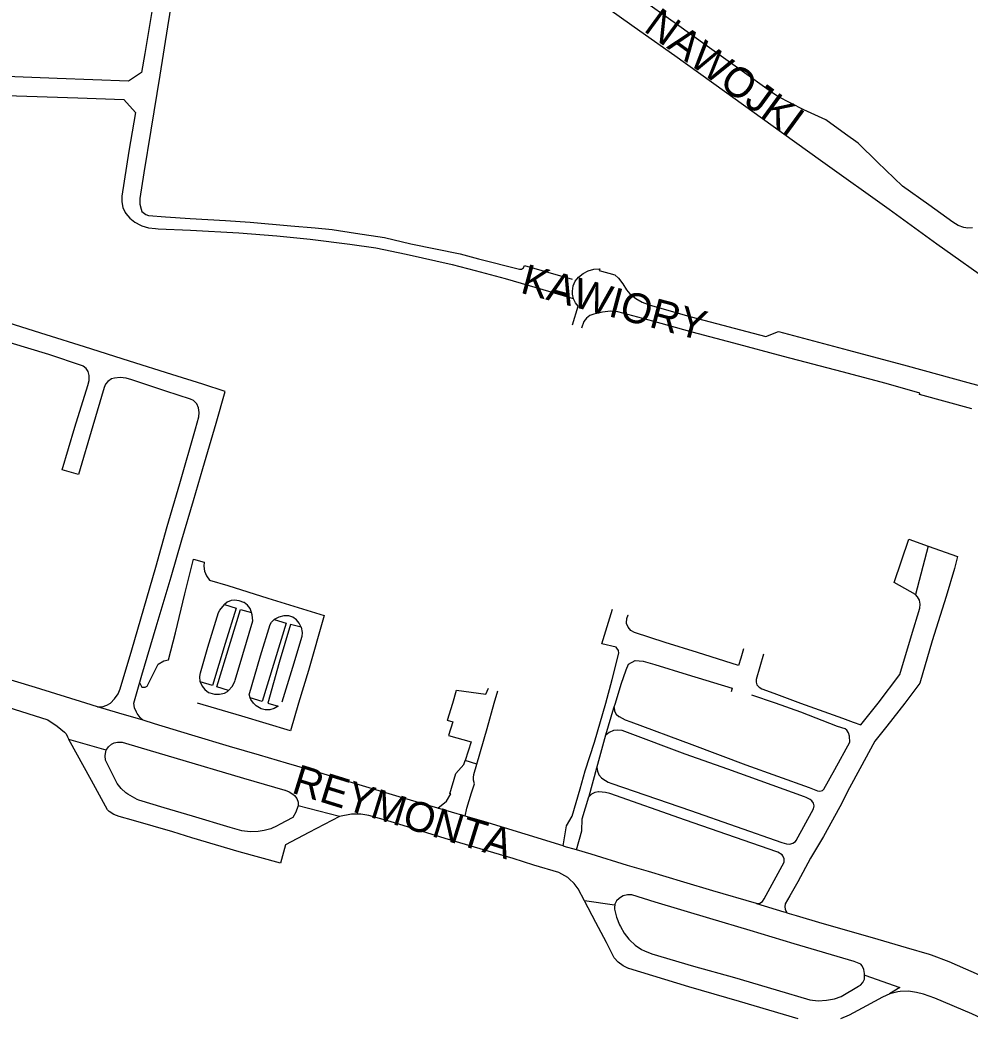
# Model space of a CAD drawing. Extents: x -304109 to -273954, y 21500 to 39796.
# Drawn here: x -295564.3 to -295246.4, y 32394.5 to 32728.8 of the extents above; entities that cross this region are included whole.
import ezdxf

# ---------------------------------------------------------------- set-up
doc = ezdxf.new("R2010")
doc.units = 0
doc.layers.add('krawedzie_ulic', color=7, linetype='Continuous')
doc.layers.add('nazwy_ulic', color=7, linetype='Continuous')

msp = doc.modelspace()

# ---------------------------------------------------------------- linework, layer by layer
at = {"layer": 'krawedzie_ulic'}
for points in [[(-295512.209, 32743.043), (-295518.112, 32743.657), (-295519.82, 32733.658), (-295522.527, 32717.502), (-295523.651, 32711.141), (-295527.953, 32708.312), (-295551.858, 32709.215), (-295577.488, 32710.146)], [(-295512.209, 32743.043), (-295514.938, 32726.455), (-295517.543, 32710.224), (-295520.514, 32691.83), (-295522.904, 32677.531), (-295524.241, 32668.932), (-295524.215, 32667.13), (-295523.793, 32665.377), (-295523.498, 32664.669), (-295522.178, 32663.669), (-295521.302, 32663.239), (-295515.655, 32662.877), (-295507.312, 32662.308), (-295495.536, 32661.639), (-295487.244, 32661.094), (-295473.608, 32659.881), (-295465.544, 32659.208), (-295459.819, 32658.542), (-295452.031, 32657.359), (-295442.36, 32655.885), (-295433.472, 32653.821), (-295416.999, 32650.395), (-295410.86, 32648.766), (-295397.106, 32645.293), (-295396.445, 32645.298), (-295395.813, 32645.811), (-295395.514, 32646.55), (-295379.49, 32642.002)], [(-295237.991, 32639.819), (-295257.438, 32653.742), (-295273.486, 32665.277), (-295295.59, 32681.135), (-295309.491, 32691.061), (-295328.555, 32704.784), (-295345.166, 32716.721), (-295356.818, 32725.014), (-295373.351, 32736.825)], [(-295245.567, 32659.139), (-295247.103, 32659.058), (-295248.474, 32659.302), (-295250.385, 32659.983), (-295252.125, 32661.025), (-295260.175, 32666.831), (-295268.966, 32673.164), (-295277.286, 32681.178), (-295283.788, 32687.504), (-295288.004, 32690.469), (-295294.573, 32695.321), (-295301.944, 32698.668), (-295310.696, 32703.146), (-295312.842, 32704.629), (-295323.447, 32712.167), (-295334.333, 32720.034), (-295344.605, 32727.321), (-295357.229, 32736.343)], [(-295579.364, 32703.859), (-295561.959, 32703.215), (-295544.947, 32702.638), (-295529.536, 32702.074), (-295525.59, 32697.786), (-295527.888, 32684.86), (-295530.272, 32669.723), (-295530.263, 32667.848), (-295529.858, 32666.016), (-295529.075, 32664.312), (-295528.858, 32663.966), (-295527.491, 32662.356), (-295525.846, 32661.031), (-295523.982, 32660.039), (-295523.541, 32659.867), (-295521.315, 32659.177), (-295519.003, 32658.877), (-295518.042, 32658.869), (-295507.233, 32658.395), (-295491.109, 32657.532), (-295478.364, 32656.439), (-295467.144, 32655.384), (-295453.937, 32653.71), (-295445.234, 32652.458), (-295435.049, 32650.328), (-295419.719, 32646.867), (-295411.951, 32644.87), (-295401.966, 32642.205), (-295386.628, 32637.677), (-295379.129, 32635.461)], [(-295379.355, 32626.682), (-295377.543, 32632.896), (-295378.431, 32633.992), (-295379.119, 32635.432), (-295379.429, 32636.997), (-295379.446, 32637.995), (-295379.161, 32639.69), (-295378.493, 32641.273), (-295377.353, 32642.654), (-295375.841, 32643.887), (-295374.11, 32644.788), (-295372.232, 32645.317), (-295370.285, 32645.454), (-295370.459, 32644.843), (-295365.263, 32643.436), (-295364.021, 32642.285), (-295362.539, 32640.447), (-295361.388, 32638.385), (-295360.184, 32637.098), (-295358.231, 32635.506), (-295356.051, 32634.242), (-295353.699, 32633.339), (-295349.521, 32632.101), (-295339.637, 32629.385), (-295314.675, 32622.747), (-295310.441, 32624.432), (-295287.083, 32618.214), (-295267.444, 32612.983), (-295247.065, 32607.352), (-295230.176, 32602.734)], [(-295245.757, 32598.596), (-295263.231, 32603.336), (-295263.158, 32603.794), (-295274.444, 32607.008), (-295289.116, 32610.957), (-295308.78, 32616.086), (-295325.413, 32620.528), (-295339.346, 32624.254), (-295352.516, 32627.911), (-295362.604, 32630.626), (-295364.256, 32631.015), (-295366.65, 32631.229), (-295369.378, 32630.949), (-295372.211, 32630.27), (-295372.306, 32630.25), (-295373.618, 32629.752), (-295374.738, 32628.905), (-295375.575, 32627.779), (-295376.398, 32625.511)], [(-295523.118, 32494.264), (-295524.117, 32495.182), (-295525.078, 32496.552), (-295525.359, 32496.999), (-295525.958, 32498.447), (-295526.172, 32500), (-295523.563, 32509.397), (-295518.745, 32525.493), (-295513.755, 32542.302), (-295510.13, 32554.629), (-295506.283, 32567.796), (-295503.106, 32578.518), (-295498.688, 32593.722), (-295495.637, 32604.392), (-295503.103, 32606.772), (-295513.499, 32610.018), (-295527.616, 32614.531), (-295542.675, 32619.265), (-295555.569, 32623.355), (-295567.876, 32627.247)], [(-295538.356, 32498.715), (-295536.76, 32498.808), (-295535.236, 32499.293), (-295534.057, 32500), (-295532.621, 32501.429), (-295531.492, 32503.112), (-295530.776, 32504.791), (-295526.877, 32517.806), (-295522.857, 32531.737), (-295518.887, 32545.489), (-295515.044, 32559.189), (-295510.85, 32573.578), (-295505.59, 32591.863), (-295504.45, 32595.887), (-295504.285, 32597.366), (-295504.517, 32598.836), (-295505.132, 32600.192), (-295505.398, 32600.58), (-295506.283, 32601.365), (-295507.263, 32601.785), (-295515.544, 32604.438), (-295526.91, 32608.21), (-295528.776, 32608.799), (-295530.723, 32608.997), (-295532.67, 32608.796), (-295533.65, 32608.538), (-295534.914, 32607.687), (-295535.697, 32606.844), (-295536.095, 32605.647), (-295539.869, 32592.862), (-295544.71, 32576.511), (-295550.238, 32578.145), (-295545.916, 32592.357), (-295541.592, 32606.391), (-295541.182, 32608.003), (-295541.168, 32609.667), (-295541.473, 32611.067), (-295542.17, 32612.08), (-295543.153, 32612.817), (-295543.393, 32612.932), (-295554.683, 32616.731), (-295567.626, 32620.693)], [(-295264.662, 32536.424), (-295271.783, 32540.356), (-295266.853, 32554.878), (-295260.429, 32552.566)], [(-295538.356, 32498.715), (-295542.248, 32500), (-295559.126, 32505.253), (-295572.196, 32509.088), (-295585.165, 32513.025), (-295600, 32517.324), (-295612.885, 32521.259), (-295627.175, 32525.496), (-295640.931, 32529.581), (-295657.259, 32534.295), (-295668.875, 32537.725), (-295684.363, 32542.162), (-295692.093, 32544.514), (-295693.517, 32545.529), (-295694.674, 32546.84), (-295695.504, 32548.379), (-295695.529, 32548.443), (-295696.784, 32551.309)], [(-295260.429, 32552.566), (-295250.54, 32549.062), (-295251.529, 32545.116), (-295254.309, 32535.693), (-295259.009, 32520.893), (-295263.205, 32506.733), (-295268.216, 32500), (-295274.243, 32492.261), (-295278.185, 32487.226), (-295283.194, 32478.047), (-295286.703, 32471.613), (-295289.933, 32465.282), (-295295.4, 32455.365), (-295299.773, 32448.067), (-295304.045, 32440.184), (-295306.639, 32435.455), (-295308.19, 32432.785), (-295308.368, 32431.819), (-295308.19, 32430.954), (-295307.652, 32429.73)], [(-295260.429, 32552.566), (-295264.662, 32536.424)], [(-295524.257, 32506.897), (-295523.559, 32505.357), (-295522.364, 32505.29), (-295521.706, 32505.727), (-295518.046, 32513.074), (-295516.173, 32514.13), (-295514.549, 32514.55), (-295512.274, 32523.563), (-295509.087, 32536.572), (-295506.195, 32548.155), (-295502.705, 32547.243), (-295502.788, 32545.834), (-295502.525, 32544.148), (-295501.878, 32542.57), (-295500.882, 32541.185), (-295494.767, 32539.353), (-295481.339, 32535.14), (-295462.459, 32529.369), (-295467.794, 32510.956), (-295471.05, 32500), (-295473.719, 32490.7), (-295490.102, 32495.66), (-295504.907, 32500)], [(-295315.443, 32516.355), (-295317.95, 32507.925), (-295317.995, 32507.035), (-295317.668, 32506.134), (-295316.981, 32505.332), (-295316.047, 32504.84), (-295311.994, 32503.297), (-295303.065, 32500), (-295300.037, 32498.874), (-295289.073, 32494.907), (-295285.487, 32493.584), (-295282.968, 32492.745), (-295277.119, 32500), (-295269.886, 32509.551), (-295265.987, 32522.642), (-295263.179, 32531.76), (-295263.038, 32533.107), (-295263.294, 32534.436), (-295263.926, 32535.634), (-295264.662, 32536.424)], [(-295503.97, 32507.113), (-295504.085, 32508.879), (-295503.916, 32510.162), (-295501.46, 32518.744), (-295497.906, 32530.308), (-295497.394, 32531.139), (-295495.892, 32533.043)], [(-295495.892, 32533.043), (-295491.993, 32531.803), (-295495.596, 32519.985), (-295499.919, 32505.874), (-295503.97, 32507.113)], [(-295486.797, 32530.396), (-295487.316, 32531.71), (-295488.182, 32532.826), (-295489.324, 32533.657), (-295489.414, 32533.704), (-295490.908, 32534.284), (-295492.499, 32534.478), (-295493.588, 32534.382), (-295494.951, 32533.774), (-295495.892, 32533.043)], [(-295494.517, 32504.215), (-295498.391, 32505.454), (-295493.819, 32520.431), (-295490.465, 32531.383), (-295486.797, 32530.396)], [(-295494.517, 32504.215), (-295493.317, 32505.603), (-295492.446, 32507.218), (-295492.279, 32507.663), (-295489.772, 32516.245), (-295486.37, 32527.528), (-295486.578, 32529.527), (-295486.797, 32530.396)], [(-295382.556, 32452.162), (-295381.453, 32458.932), (-295379.47, 32462.11), (-295376.852, 32471.29), (-295375.123, 32477.367), (-295371.996, 32486.928), (-295368.285, 32500), (-295366.078, 32507.951), (-295363.877, 32516.683), (-295364.02, 32517.632), (-295364.533, 32518.443), (-295364.807, 32518.683), (-295369.594, 32519.814), (-295366.016, 32531.454)], [(-295322.167, 32518.131), (-295323.086, 32515.075), (-295323.806, 32512.605), (-295337.54, 32516.917), (-295348.344, 32520.313), (-295358.689, 32523.61), (-295359.85, 32524.355), (-295360.751, 32525.4), (-295361.316, 32526.658), (-295361.382, 32526.917), (-295361.261, 32528.287), (-295360.754, 32529.566), (-295360.74, 32529.59)], [(-295487.25, 32501.798), (-295487.515, 32502.536), (-295487.567, 32502.821), (-295483.769, 32515.785), (-295480.539, 32526.355), (-295480.138, 32527.12), (-295479.229, 32527.991)], [(-295479.229, 32527.991), (-295475.254, 32526.803), (-295483.203, 32500.595), (-295487.25, 32501.798)], [(-295470.21, 32525.395), (-295473.802, 32526.306), (-295477.525, 32513.649), (-295481.403, 32500), (-295477.867, 32498.99), (-295479.216, 32498.201), (-295480.721, 32497.778), (-295482.284, 32497.75), (-295483.616, 32498.049), (-295485.216, 32499.089), (-295486.185, 32500), (-295487.026, 32501.175), (-295487.25, 32501.798)], [(-295470.21, 32525.395), (-295470.819, 32526.756), (-295471.767, 32527.908), (-295472.986, 32528.768), (-295474.28, 32529.25), (-295476.008, 32529.221), (-295477.684, 32528.796), (-295479.217, 32527.999), (-295479.229, 32527.991)], [(-295470.21, 32525.395), (-295469.917, 32523.671), (-295469.96, 32522.348), (-295473.14, 32511.93), (-295476.693, 32500.316)], [(-295373.944, 32468.641), (-295373.875, 32468.874), (-295371.257, 32478.359), (-295368.207, 32489.42), (-295365.537, 32498.396), (-295365.004, 32500), (-295363.091, 32506.297), (-295361.473, 32511.112), (-295360.623, 32513.075), (-295358.47, 32514.236), (-295355.748, 32514.054), (-295351.85, 32512.916), (-295341.022, 32509.597), (-295325.963, 32504.965), (-295326.285, 32503.794)], [(-295503.97, 32507.113), (-295503.36, 32505.714), (-295502.408, 32504.52), (-295501.18, 32503.613), (-295500.817, 32503.428), (-295499.197, 32502.99), (-295497.519, 32502.946), (-295495.909, 32503.289), (-295494.896, 32503.855), (-295494.517, 32504.215)], [(-295421.239, 32494.266), (-295419.439, 32500), (-295418.171, 32504.387), (-295408.424, 32503.042), (-295407.497, 32504.98)], [(-295411.422, 32479.582), (-295407.99, 32491.483), (-295405.601, 32500), (-295404.389, 32504.09)], [(-295365.504, 32498.495), (-295365.323, 32497.342), (-295364.766, 32496.316), (-295363.898, 32495.537), (-295363.833, 32495.497), (-295361.737, 32494.356), (-295359.89, 32493.691), (-295339.437, 32486.112), (-295321.426, 32479.372), (-295300.185, 32471.767), (-295297.412, 32470.673), (-295296.595, 32470.499), (-295295.79, 32470.719), (-295295.25, 32471.182), (-295291.563, 32477.742), (-295286.554, 32486.947), (-295286.732, 32488.931), (-295287.037, 32490.024), (-295287.584, 32490.913), (-295288.132, 32491.372), (-295290.726, 32492.16), (-295303.013, 32496.967), (-295311.433, 32500), (-295319.438, 32502.628)], [(-295487.25, 32501.798), (-295487.28, 32501.807)], [(-295569.577, 32498.862), (-295568.397, 32498.616), (-295554.965, 32494.368), (-295551.817, 32492.255), (-295550.59, 32491.291), (-295549.394, 32490.324), (-295548.834, 32489.663), (-295548.376, 32488.697), (-295547.899, 32487.826)], [(-295523.118, 32494.264), (-295531.208, 32496.604), (-295538.356, 32498.715)], [(-295424.519, 32464.809), (-295436.246, 32468.243), (-295452.985, 32473.279), (-295463.974, 32476.662), (-295475.065, 32479.892), (-295484.096, 32482.589), (-295494.144, 32485.514), (-295506.787, 32489.278), (-295519.303, 32493.043), (-295523.118, 32494.264)], [(-295421.371, 32494.307), (-295419.488, 32493.722), (-295420.937, 32489.17), (-295413.306, 32487.059), (-295415.365, 32480.829)], [(-295371.215, 32478.511), (-295371.07, 32477.181), (-295370.541, 32475.951), (-295369.674, 32474.932), (-295369.272, 32474.62), (-295367.448, 32473.558), (-295366.27, 32473.094), (-295339.967, 32464.04), (-295309.339, 32453.332), (-295307.736, 32452.874), (-295306.679, 32452.77), (-295305.658, 32453.062), (-295304.814, 32453.707), (-295304.608, 32453.967), (-295298.759, 32464.621), (-295298.576, 32465.578), (-295298.789, 32466.528), (-295299.362, 32467.316), (-295299.879, 32467.673), (-295301.155, 32468.425), (-295301.761, 32468.639), (-295327.454, 32477.872), (-295341.675, 32482.934), (-295360.983, 32490.182), (-295362.814, 32490.818), (-295364.249, 32490.999), (-295365.722, 32490.792), (-295367.088, 32490.202), (-295368.248, 32489.271)], [(-295547.899, 32487.826), (-295547.918, 32487.832)], [(-295457.409, 32462.04), (-295467.608, 32456.675), (-295475.493, 32452.556), (-295477.145, 32446.352), (-295490.932, 32450.218), (-295506.806, 32454.873), (-295513.191, 32456.933), (-295526.368, 32460.647), (-295531.125, 32462.046), (-295532.888, 32462.72), (-295534.47, 32463.75), (-295535.043, 32464.258), (-295540.361, 32474.074), (-295547.899, 32487.826)], [(-295535.428, 32484.195), (-295547.899, 32487.826)], [(-295535.428, 32484.195), (-295534.673, 32485.345), (-295533.621, 32486.231), (-295532.732, 32486.661), (-295531.643, 32486.906), (-295530.061, 32486.915), (-295523.778, 32485.058), (-295512.814, 32481.803), (-295489.462, 32474.909), (-295475.649, 32470.865), (-295475.589, 32470.853), (-295474.179, 32470.349), (-295472.952, 32469.492), (-295472.417, 32469.066), (-295471.655, 32468.068), (-295471.243, 32466.882), (-295471.222, 32465.626)], [(-295471.222, 32465.626), (-295471.28, 32465.387), (-295471.973, 32463.463), (-295473.027, 32461.71), (-295477.452, 32459.32), (-295478.225, 32458.858), (-295480.33, 32457.922), (-295482.565, 32457.363), (-295484.567, 32457.026), (-295487.299, 32456.919), (-295490.018, 32457.211), (-295493.91, 32458.406), (-295506.604, 32462.12), (-295516.067, 32464.943), (-295524.538, 32467.487), (-295525.038, 32467.73), (-295528.201, 32469.521), (-295528.841, 32469.969), (-295530.437, 32471.416), (-295531.738, 32473.133), (-295532.933, 32475.294), (-295535.733, 32480.914), (-295535.848, 32482.386), (-295535.565, 32483.836), (-295535.428, 32484.195)], [(-295424.519, 32464.809), (-295421.594, 32467.123), (-295420.17, 32469.615), (-295420.501, 32469.666), (-295418.417, 32476.379), (-295415.772, 32479.43), (-295415.365, 32480.829)], [(-295411.422, 32479.582), (-295415.365, 32480.829)], [(-295415.285, 32462.113), (-295414.752, 32464.859), (-295413.175, 32469.996), (-295412.158, 32473.022), (-295412.566, 32474.191), (-295412.515, 32475.132), (-295412.439, 32476.073), (-295411.422, 32479.582)], [(-295317.782, 32432.859), (-295316.754, 32433.053), (-295315.871, 32433.616), (-295315.262, 32434.464), (-295308.574, 32446.745), (-295308.573, 32447.814), (-295308.961, 32448.81), (-295309.287, 32449.237), (-295310.744, 32450.083), (-295311.042, 32450.204), (-295341.594, 32460.836), (-295366.88, 32469.712), (-295368.398, 32470.087), (-295370.569, 32470.272), (-295370.716, 32470.276), (-295371.951, 32470.09), (-295373.065, 32469.526), (-295373.944, 32468.641)], [(-295378.04, 32450.843), (-295376.239, 32457.202), (-295376.138, 32461.271), (-295373.944, 32468.641)], [(-295373.945, 32468.64), (-295373.944, 32468.641)], [(-295457.409, 32462.04), (-295471.222, 32465.626)], [(-295375.395, 32433.782), (-295377.481, 32437.774), (-295378.86, 32439.62), (-295380.538, 32441.201), (-295381.018, 32441.563), (-295383.994, 32443.242), (-295392.338, 32445.709), (-295399.308, 32447.948), (-295412.205, 32451.763), (-295421.999, 32454.688), (-295440.417, 32460.335), (-295447.59, 32462.395), (-295450.205, 32462.809), (-295452.852, 32462.825), (-295453.415, 32462.777), (-295457.409, 32462.04)], [(-295415.285, 32462.113), (-295424.519, 32464.809)], [(-295382.556, 32452.162), (-295395.24, 32456.11), (-295409.078, 32460.307), (-295415.285, 32462.113)], [(-295378.04, 32450.843), (-295382.164, 32452.04), (-295382.556, 32452.162)], [(-295317.782, 32432.859), (-295332.432, 32437.186), (-295342.201, 32440.086), (-295353.953, 32443.672), (-295360.974, 32445.656), (-295373.134, 32449.42), (-295378.04, 32450.843)], [(-295282.876, 32412.541), (-295285.191, 32413.431), (-295305.262, 32419.409), (-295319.991, 32423.911), (-295333.423, 32427.93), (-295351.738, 32433.373), (-295359.522, 32435.764), (-295361.004, 32435.788), (-295362.439, 32435.417), (-295363.724, 32434.677), (-295363.796, 32434.62), (-295364.662, 32433.758), (-295365.205, 32432.665), (-295365.369, 32431.454), (-295365.321, 32430.958), (-295364.667, 32428.309), (-295363.633, 32425.784), (-295363.336, 32425.211), (-295362.09, 32422.948), (-295360.511, 32420.903), (-295360.333, 32420.71), (-295358.422, 32418.944), (-295356.263, 32417.492), (-295355.322, 32416.997), (-295352.898, 32416.043), (-295352.854, 32416.03), (-295338.863, 32411.935), (-295325.203, 32408.069), (-295311.212, 32403.948), (-295299.942, 32400.616), (-295297.202, 32400.349), (-295294.452, 32400.48), (-295291.751, 32401.009), (-295289.539, 32401.76), (-295283.664, 32405.269), (-295283.079, 32405.548), (-295282.234, 32406.464), (-295281.72, 32407.599), (-295281.68, 32407.76), (-295281.672, 32409.502), (-295281.935, 32410.812), (-295282.52, 32412.065), (-295282.876, 32412.541)], [(-295303.858, 32394.285), (-295323.497, 32400.033), (-295340.49, 32405.044), (-295360.51, 32411.098), (-295360.657, 32411.15), (-295362.488, 32412.018), (-295364.114, 32413.229), (-295365.471, 32414.735), (-295368.066, 32419.871), (-295371.578, 32426.585), (-295375.395, 32433.782)], [(-295365.296, 32432.306), (-295375.395, 32433.782)], [(-295317.783, 32432.859), (-295317.782, 32432.859)], [(-295307.652, 32429.73), (-295308.571, 32429.988), (-295317.704, 32432.836), (-295317.782, 32432.859)], [(-295307.652, 32429.73), (-295304.577, 32428.868), (-295295.979, 32426.35), (-295279.139, 32421.568), (-295267.692, 32418.16), (-295260.009, 32415.896), (-295259.404, 32415.691), (-295253.421, 32413.429), (-295240.574, 32407.757)], [(-295281.629, 32408.879), (-295269.877, 32404.784), (-295273.285, 32402.598)], [(-295237.62, 32392.194), (-295245.812, 32395.908), (-295258.124, 32401.223), (-295261.987, 32402.542), (-295264.28, 32403.131), (-295266.976, 32403.49), (-295269.696, 32403.45), (-295270.512, 32403.36), (-295273.181, 32402.635), (-295275.625, 32401.581), (-295280.966, 32398.58), (-295286.816, 32395.453), (-295289.699, 32394.285)]]:
    msp.add_lwpolyline(points, dxfattribs=at)

# ---------------------------------------------------------------- texts
at = {"layer": 'nazwy_ulic'}
for s, rotation, p in [('NAWOJKI', 323.8974, (-295355.965, 32725.264)), ('KAWIORY', 345.1328, (-295397.208, 32637.486)), ('REYMONTA', 342.76361, (-295473.79, 32470.072))]:
    msp.add_text(s, height=10, rotation=rotation, dxfattribs=at).set_placement(p)

doc.saveas('drawing.dxf')
